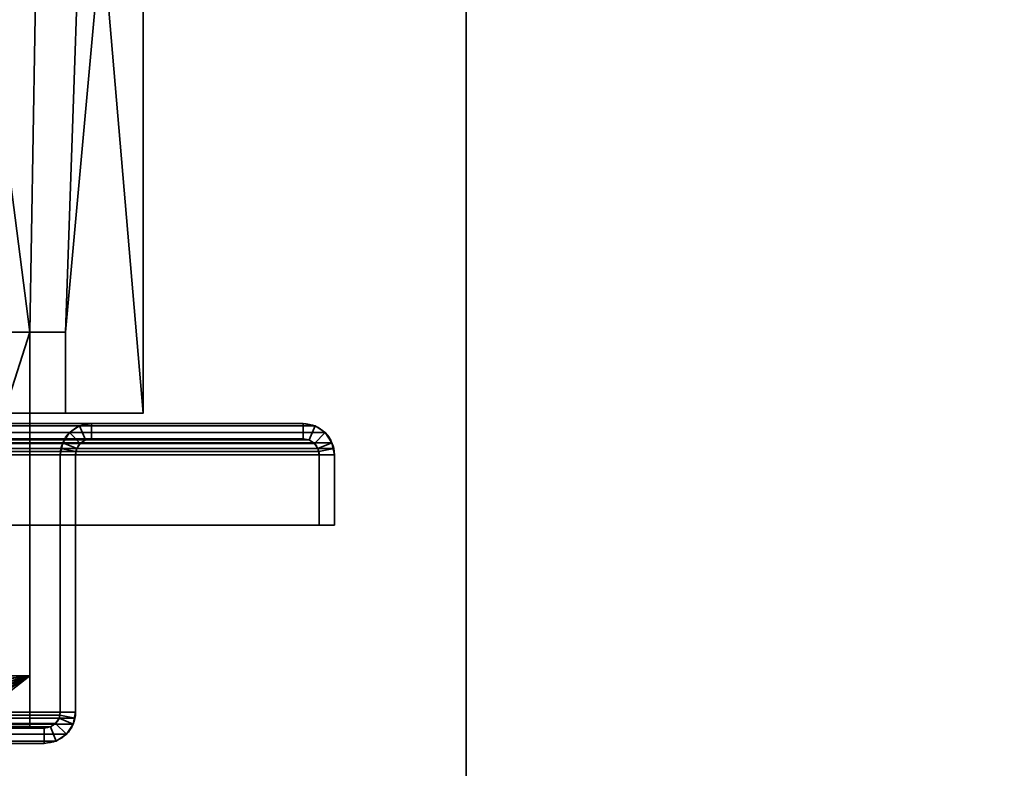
# Model space of a CAD drawing. Header units: millimetres. Extents: x -603 to 3703, y -115 to 193.
# Tile 362 of 656: x 409 to 506, y 46 to 120. Entities that reach past the tile are written whole.
import ezdxf

# ---------------------------------------------------------------- set-up
doc = ezdxf.new("R2010")
doc.units = ezdxf.units.MM
doc.layers.add('151', color=7, linetype='Continuous', true_color=0xffffff)

# ---------------------------------------------------------------- blocks, each defined once
blk = doc.blocks.new('UG_SURFACE_001')
at = {"layer": '151', "color": 252, "linetype": 'Continuous', "lineweight": 35}
for points in [[(603, -18, 2212.25), (603, 174.4, 2212.25), (-603, 174.4, 2212.25), (-603, -18, 2212.25)], [(-453, -18, 2062.25), (-453, 174.4, 2062.25), (453, 174.4, 2062.25), (453, -18, 2062.25)], [(453, -18, 2062.25), (453, 174.4, 2062.25), (453, 174.4, -8.75), (453, -18, -8.75)], [(453, -18, -8.75), (453, 174.4, -8.75), (603, 174.4, -8.75), (603, -18, -8.75)]]:
    blk.add_3dface(points, dxfattribs=at)
blk = doc.blocks.new('UG_SURFACE_009')
at = {"layer": '151', "color": 252, "linetype": 'Continuous', "lineweight": 35}
for points in [[(438.099, 79.766, 2047.349), (-438.099, 79.766, 2047.349), (-439.098, 79.098, 2048.348), (439.098, 79.098, 2048.348)], [(436.92, 80, 2046.17), (-436.92, 80, 2046.17), (-438.099, 79.766, 2047.349), (438.099, 79.766, 2047.349)], [(-416.08, 80, 2025.33), (-436.92, 80, 2046.17), (436.92, 80, 2046.17), (416.08, 80, 2025.33)], [(414.901, 79.766, 2024.151), (-414.901, 79.766, 2024.151), (-416.08, 80, 2025.33), (416.08, 80, 2025.33)], [(413.902, 79.098, 2023.152), (-413.902, 79.098, 2023.152), (-414.901, 79.766, 2024.151), (414.901, 79.766, 2024.151)], [(415.475, 78.38, 2024.725), (414.963, 78.037, 2024.213), (413.902, 79.098, 2023.152), (414.901, 79.766, 2024.151)], [(416.08, 78.5, 2025.33), (415.475, 78.38, 2024.725), (414.901, 79.766, 2024.151), (416.08, 80, 2025.33)], [(436.92, 78.5, 2046.17), (416.08, 78.5, 2025.33), (416.08, 80, 2025.33), (436.92, 80, 2046.17)], [(436.92, 80, 2046.17), (438.099, 79.766, 2047.349), (437.525, 78.38, 2046.775), (436.92, 78.5, 2046.17)], [(438.099, 79.766, 2047.349), (439.098, 79.098, 2048.348), (438.037, 78.037, 2047.287), (437.525, 78.38, 2046.775)], [(439.098, 79.098, 2048.348), (-439.098, 79.098, 2048.348), (-439.766, 78.099, 2049.016), (439.766, 78.099, 2049.016)], [(413.234, 78.099, 2022.485), (-413.234, 78.099, 2022.485), (-413.902, 79.098, 2023.152), (413.902, 79.098, 2023.152)], [(413.234, 78.099, 2022.485), (413.902, 79.098, 2023.152), (414.963, 78.037, 2024.213), (414.62, 77.525, 2023.87)], [(438.38, 77.525, 2047.63), (438.037, 78.037, 2047.287), (439.098, 79.098, 2048.348), (439.766, 78.099, 2049.016)], [(439.941, 77.521, 2049.191), (439.766, 78.099, 2049.016), (-439.766, 78.099, 2049.016), (-439.941, 77.521, 2049.191)], [(438.38, 77.525, 2047.63), (-438.38, 77.525, 2047.63), (-438.037, 78.037, 2047.287), (438.037, 78.037, 2047.287)], [(438.037, 78.037, 2047.287), (-438.037, 78.037, 2047.287), (-437.525, 78.38, 2046.775), (437.525, 78.38, 2046.775)], [(437.525, 78.38, 2046.775), (-437.525, 78.38, 2046.775), (-436.92, 78.5, 2046.17), (436.92, 78.5, 2046.17)], [(-416.08, 78.5, 2025.33), (416.08, 78.5, 2025.33), (436.92, 78.5, 2046.17), (-436.92, 78.5, 2046.17)], [(416.08, 78.5, 2025.33), (-416.08, 78.5, 2025.33), (-415.475, 78.38, 2024.725), (415.475, 78.38, 2024.725)], [(415.475, 78.38, 2024.725), (-415.475, 78.38, 2024.725), (-414.963, 78.037, 2024.213), (414.963, 78.037, 2024.213)], [(414.963, 78.037, 2024.213), (-414.963, 78.037, 2024.213), (-414.62, 77.525, 2023.87), (414.62, 77.525, 2023.87)], [(-413.059, 77.521, 2022.309), (-413.234, 78.099, 2022.485), (413.234, 78.099, 2022.485)], [(-413.059, 77.521, 2022.309), (413.234, 78.099, 2022.485), (413.059, 77.521, 2022.309)], [(413.059, 77.521, 2022.309), (413.234, 78.099, 2022.485), (414.62, 77.525, 2023.87), (414.53, 77.228, 2023.78)], [(438.47, 77.228, 2047.72), (438.38, 77.525, 2047.63), (439.766, 78.099, 2049.016), (439.941, 77.521, 2049.191)], [(-439.941, 77.521, 2049.191), (-440, 76.92, 2049.25), (440, 76.92, 2049.25)], [(-440, 76.92, 2049.25), (-440, 70, 2049.25), (440, 70, 2049.25), (440, 76.92, 2049.25)], [(-439.941, 77.521, 2049.191), (440, 76.92, 2049.25), (439.941, 77.521, 2049.191)], [(438.47, 77.228, 2047.72), (-438.5, 76.92, 2047.75), (-438.47, 77.228, 2047.72)], [(438.47, 77.228, 2047.72), (438.5, 76.92, 2047.75), (-438.5, 76.92, 2047.75)], [(-438.5, 76.92, 2047.75), (438.5, 76.92, 2047.75), (438.5, 70, 2047.75), (-438.5, 70, 2047.75)], [(-438.47, 77.228, 2047.72), (-438.38, 77.525, 2047.63), (438.38, 77.525, 2047.63), (438.47, 77.228, 2047.72)], [(414.53, 77.228, 2023.78), (-414.62, 77.525, 2023.87), (-414.53, 77.228, 2023.78)], [(414.53, 77.228, 2023.78), (414.62, 77.525, 2023.87), (-414.62, 77.525, 2023.87)], [(-414.53, 77.228, 2023.78), (414.5, 76.92, 2023.75), (414.53, 77.228, 2023.78)], [(-414.53, 77.228, 2023.78), (-414.5, 76.92, 2023.75), (414.5, 76.92, 2023.75)], [(-414.5, 51.58, 2023.75), (414.5, 51.58, 2023.75), (414.5, 76.92, 2023.75), (-414.5, 76.92, 2023.75)], [(413.059, 77.521, 2022.309), (-413, 76.92, 2022.25), (-413.059, 77.521, 2022.309)], [(413.059, 77.521, 2022.309), (413, 76.92, 2022.25), (-413, 76.92, 2022.25)], [(-413, 51.58, 2022.25), (-413, 76.92, 2022.25), (413, 76.92, 2022.25), (413, 51.58, 2022.25)], [(413, 76.92, 2022.25), (413.059, 77.521, 2022.309), (414.53, 77.228, 2023.78), (414.5, 76.92, 2023.75)], [(413, 51.58, 2022.25), (413, 76.92, 2022.25), (414.5, 76.92, 2023.75), (414.5, 51.58, 2023.75)], [(438.5, 76.92, 2047.75), (438.47, 77.228, 2047.72), (439.941, 77.521, 2049.191), (440, 76.92, 2049.25)], [(440, 76.92, 2049.25), (440, 70, 2049.25), (438.5, 70, 2047.75), (438.5, 76.92, 2047.75)], [(-438.5, 70, 2047.75), (438.5, 70, 2047.75), (440, 70, 2049.25), (-440, 70, 2049.25)], [(414.5, 51.58, 2023.75), (-414.5, 51.58, 2023.75), (-414.441, 50.979, 2023.691)], [(414.441, 50.979, 2023.691), (414.5, 51.58, 2023.75), (-414.441, 50.979, 2023.691)], [(-412.97, 51.272, 2022.22), (-413, 51.58, 2022.25), (413, 51.58, 2022.25)], [(-412.97, 51.272, 2022.22), (413, 51.58, 2022.25), (412.97, 51.272, 2022.22)], [(414.5, 51.58, 2023.75), (414.441, 50.979, 2023.691), (412.97, 51.272, 2022.22), (413, 51.58, 2022.25)], [(-414.441, 50.979, 2023.691), (-414.266, 50.401, 2023.515), (414.266, 50.401, 2023.515), (414.441, 50.979, 2023.691)], [(412.97, 51.272, 2022.22), (412.88, 50.975, 2022.13), (-412.88, 50.975, 2022.13), (-412.97, 51.272, 2022.22)], [(412.537, 50.463, 2021.787), (-412.537, 50.463, 2021.787), (-412.88, 50.975, 2022.13), (412.88, 50.975, 2022.13)], [(412.025, 50.12, 2021.275), (-412.025, 50.12, 2021.275), (-412.537, 50.463, 2021.787), (412.537, 50.463, 2021.787)], [(412.025, 50.12, 2021.275), (412.537, 50.463, 2021.787), (413.598, 49.402, 2022.848), (412.599, 48.734, 2021.849)], [(414.266, 50.401, 2023.515), (413.598, 49.402, 2022.848), (412.537, 50.463, 2021.787), (412.88, 50.975, 2022.13)], [(414.441, 50.979, 2023.691), (414.266, 50.401, 2023.515), (412.88, 50.975, 2022.13), (412.97, 51.272, 2022.22)], [(414.266, 50.401, 2023.515), (-414.266, 50.401, 2023.515), (-413.598, 49.402, 2022.848), (413.598, 49.402, 2022.848)], [(411.42, 50, 2020.67), (-411.42, 50, 2020.67), (-412.025, 50.12, 2021.275), (412.025, 50.12, 2021.275)], [(-401.08, 50, 2010.33), (-411.42, 50, 2020.67), (411.42, 50, 2020.67), (401.08, 50, 2010.33)], [(401.08, 50, 2010.33), (411.42, 50, 2020.67), (411.42, 48.5, 2020.67), (401.08, 48.5, 2010.33)], [(411.42, 50, 2020.67), (412.025, 50.12, 2021.275), (412.599, 48.734, 2021.849), (411.42, 48.5, 2020.67)], [(413.598, 49.402, 2022.848), (-413.598, 49.402, 2022.848), (-412.599, 48.734, 2021.849), (412.599, 48.734, 2021.849)], [(412.599, 48.734, 2021.849), (-412.599, 48.734, 2021.849), (-411.42, 48.5, 2020.67), (411.42, 48.5, 2020.67)], [(-401.08, 48.5, 2010.33), (401.08, 48.5, 2010.33), (411.42, 48.5, 2020.67), (-411.42, 48.5, 2020.67)]]:
    blk.add_3dface(points, dxfattribs=at)
blk = doc.blocks.new('UG_SURFACE_010')
at = {"layer": '151', "color": 252, "linetype": 'Continuous', "lineweight": 35}
for points in [[(414.901, 79.766, 2024.151), (414.901, 79.766, -8.75), (413.902, 79.098, -8.75), (413.902, 79.098, 2023.152)], [(413.902, 79.098, -8.75), (414.901, 79.766, -8.75), (415.475, 78.38, -8.75), (414.963, 78.037, -8.75)], [(414.901, 79.766, 2024.151), (413.902, 79.098, 2023.152), (414.963, 78.037, 2024.213), (415.475, 78.38, 2024.725)], [(416.08, 80, 2025.33), (416.08, 80, -8.75), (414.901, 79.766, -8.75), (414.901, 79.766, 2024.151)], [(416.08, 78.5, -8.75), (415.475, 78.38, -8.75), (414.901, 79.766, -8.75), (416.08, 80, -8.75)], [(416.08, 80, 2025.33), (414.901, 79.766, 2024.151), (415.475, 78.38, 2024.725), (416.08, 78.5, 2025.33)], [(416.08, 80, 2025.33), (436.92, 80, 2046.17), (436.92, 80, -8.75), (416.08, 80, -8.75)], [(416.08, 80, -8.75), (436.92, 80, -8.75), (436.92, 78.5, -8.75), (416.08, 78.5, -8.75)], [(436.92, 80, 2046.17), (416.08, 80, 2025.33), (416.08, 78.5, 2025.33), (436.92, 78.5, 2046.17)], [(438.099, 79.766, 2047.349), (438.099, 79.766, -8.75), (436.92, 80, -8.75), (436.92, 80, 2046.17)], [(436.92, 80, -8.75), (438.099, 79.766, -8.75), (437.525, 78.38, -8.75), (436.92, 78.5, -8.75)], [(436.92, 78.5, 2046.17), (437.525, 78.38, 2046.775), (438.099, 79.766, 2047.349), (436.92, 80, 2046.17)], [(438.037, 78.037, -8.75), (437.525, 78.38, -8.75), (438.099, 79.766, -8.75), (439.098, 79.098, -8.75)], [(437.525, 78.38, 2046.775), (438.037, 78.037, 2047.287), (439.098, 79.098, 2048.348), (438.099, 79.766, 2047.349)], [(439.098, 79.098, 2048.348), (439.098, 79.098, -8.75), (438.099, 79.766, -8.75), (438.099, 79.766, 2047.349)], [(413.902, 79.098, 2023.152), (413.902, 79.098, -8.75), (413.234, 78.099, -8.75), (413.234, 78.099, 2022.485)], [(413.234, 78.099, -8.75), (413.902, 79.098, -8.75), (414.963, 78.037, -8.75), (414.62, 77.525, -8.75)], [(414.62, 77.525, 2023.87), (414.963, 78.037, 2024.213), (413.902, 79.098, 2023.152), (413.234, 78.099, 2022.485)], [(438.38, 77.525, -8.75), (438.037, 78.037, -8.75), (439.098, 79.098, -8.75), (439.766, 78.099, -8.75)], [(439.766, 78.099, 2049.016), (439.098, 79.098, 2048.348), (438.037, 78.037, 2047.287), (438.38, 77.525, 2047.63)], [(439.766, 78.099, 2049.016), (439.766, 78.099, -8.75), (439.098, 79.098, -8.75), (439.098, 79.098, 2048.348)], [(413.234, 78.099, -8.75), (413, 76.92, -8.75), (413, 76.92, 2022.25)], [(413, 76.92, 2022.25), (413.059, 77.521, 2022.309), (413.234, 78.099, -8.75)], [(413, 76.92, -8.75), (413.234, 78.099, -8.75), (414.62, 77.525, -8.75), (414.5, 76.92, -8.75)], [(413.059, 77.521, 2022.309), (413.234, 78.099, 2022.485), (413.234, 78.099, -8.75)], [(414.53, 77.228, 2023.78), (414.62, 77.525, 2023.87), (413.234, 78.099, 2022.485), (413.059, 77.521, 2022.309)], [(414.62, 77.525, 2023.87), (414.62, 77.525, -8.75), (414.963, 78.037, -8.75), (414.963, 78.037, 2024.213)], [(414.963, 78.037, 2024.213), (414.963, 78.037, -8.75), (415.475, 78.38, -8.75), (415.475, 78.38, 2024.725)], [(415.475, 78.38, 2024.725), (415.475, 78.38, -8.75), (416.08, 78.5, -8.75), (416.08, 78.5, 2025.33)], [(416.08, 78.5, 2025.33), (416.08, 78.5, -8.75), (436.92, 78.5, -8.75), (436.92, 78.5, 2046.17)], [(436.92, 78.5, 2046.17), (436.92, 78.5, -8.75), (437.525, 78.38, -8.75), (437.525, 78.38, 2046.775)], [(437.525, 78.38, 2046.775), (437.525, 78.38, -8.75), (438.037, 78.037, -8.75), (438.037, 78.037, 2047.287)], [(438.037, 78.037, 2047.287), (438.037, 78.037, -8.75), (438.38, 77.525, -8.75), (438.38, 77.525, 2047.63)], [(438.5, 76.92, -8.75), (438.38, 77.525, -8.75), (439.766, 78.099, -8.75), (440, 76.92, -8.75)], [(439.941, 77.521, 2049.191), (439.766, 78.099, 2049.016), (438.38, 77.525, 2047.63), (438.47, 77.228, 2047.72)], [(440, 76.92, -8.75), (439.766, 78.099, -8.75), (439.766, 78.099, 2049.016)], [(439.766, 78.099, 2049.016), (439.941, 77.521, 2049.191), (440, 76.92, -8.75)], [(414.5, 76.92, 2023.75), (414.53, 77.228, 2023.78), (413.059, 77.521, 2022.309), (413, 76.92, 2022.25)], [(413, 51.58, 2022.25), (413, 76.92, 2022.25), (413, 76.92, -8.75), (413, 51.58, -8.75)], [(414.5, 76.92, -8.75), (414.5, 51.58, -8.75), (413, 51.58, -8.75), (413, 76.92, -8.75)], [(414.5, 51.58, 2023.75), (414.5, 76.92, 2023.75), (413, 76.92, 2022.25), (413, 51.58, 2022.25)], [(414.53, 77.228, 2023.78), (414.5, 76.92, -8.75), (414.62, 77.525, -8.75)], [(414.53, 77.228, 2023.78), (414.5, 76.92, 2023.75), (414.5, 76.92, -8.75)], [(414.5, 51.58, 2023.75), (414.5, 51.58, -8.75), (414.5, 76.92, -8.75), (414.5, 76.92, 2023.75)], [(414.62, 77.525, -8.75), (414.62, 77.525, 2023.87), (414.53, 77.228, 2023.78)], [(438.5, 76.92, -8.75), (438.47, 77.228, 2047.72), (438.38, 77.525, 2047.63)], [(438.38, 77.525, 2047.63), (438.38, 77.525, -8.75), (438.5, 76.92, -8.75)], [(440, 76.92, 2049.25), (439.941, 77.521, 2049.191), (438.47, 77.228, 2047.72), (438.5, 76.92, 2047.75)], [(438.5, 76.92, -8.75), (438.5, 76.92, 2047.75), (438.47, 77.228, 2047.72)], [(440, 76.92, -8.75), (440, 70, -8.75), (438.5, 70, -8.75), (438.5, 76.92, -8.75)], [(438.5, 76.92, 2047.75), (438.5, 70, 2047.75), (440, 70, 2049.25), (440, 76.92, 2049.25)], [(438.5, 76.92, 2047.75), (438.5, 76.92, -8.75), (438.5, 70, -8.75), (438.5, 70, 2047.75)], [(439.941, 77.521, 2049.191), (440, 76.92, 2049.25), (440, 76.92, -8.75)], [(440, 76.92, 2049.25), (440, 70, 2049.25), (440, 70, -8.75), (440, 76.92, -8.75)], [(438.5, 70, 2047.75), (438.5, 70, -8.75), (440, 70, -8.75), (440, 70, 2049.25)], [(413, 51.58, -8.75), (412.88, 50.975, -8.75), (412.88, 50.975, 2022.13)], [(412.88, 50.975, 2022.13), (412.97, 51.272, 2022.22), (413, 51.58, -8.75)], [(414.5, 51.58, -8.75), (414.266, 50.401, -8.75), (412.88, 50.975, -8.75), (413, 51.58, -8.75)], [(412.97, 51.272, 2022.22), (413, 51.58, 2022.25), (413, 51.58, -8.75)], [(413, 51.58, 2022.25), (412.97, 51.272, 2022.22), (414.441, 50.979, 2023.691), (414.5, 51.58, 2023.75)], [(414.5, 51.58, -8.75), (414.441, 50.979, 2023.691), (414.266, 50.401, 2023.515)], [(414.266, 50.401, 2023.515), (414.266, 50.401, -8.75), (414.5, 51.58, -8.75)], [(414.5, 51.58, -8.75), (414.5, 51.58, 2023.75), (414.441, 50.979, 2023.691)], [(412.537, 50.463, 2021.787), (412.537, 50.463, -8.75), (412.025, 50.12, -8.75), (412.025, 50.12, 2021.275)], [(412.025, 50.12, -8.75), (412.537, 50.463, -8.75), (413.598, 49.402, -8.75), (412.599, 48.734, -8.75)], [(412.599, 48.734, 2021.849), (413.598, 49.402, 2022.848), (412.537, 50.463, 2021.787), (412.025, 50.12, 2021.275)], [(412.88, 50.975, 2022.13), (412.88, 50.975, -8.75), (412.537, 50.463, -8.75), (412.537, 50.463, 2021.787)], [(414.266, 50.401, -8.75), (413.598, 49.402, -8.75), (412.537, 50.463, -8.75), (412.88, 50.975, -8.75)], [(412.88, 50.975, 2022.13), (412.537, 50.463, 2021.787), (413.598, 49.402, 2022.848), (414.266, 50.401, 2023.515)], [(412.97, 51.272, 2022.22), (412.88, 50.975, 2022.13), (414.266, 50.401, 2023.515), (414.441, 50.979, 2023.691)], [(401.08, 50, 2010.33), (411.42, 50, 2020.67), (411.42, 50, -8.75), (401.08, 50, -8.75)], [(401.08, 50, -8.75), (411.42, 50, -8.75), (411.42, 48.5, -8.75), (401.08, 48.5, -8.75)], [(401.08, 48.5, 2010.33), (411.42, 48.5, 2020.67), (411.42, 50, 2020.67), (401.08, 50, 2010.33)], [(412.025, 50.12, 2021.275), (412.025, 50.12, -8.75), (411.42, 50, -8.75), (411.42, 50, 2020.67)], [(411.42, 50, -8.75), (412.025, 50.12, -8.75), (412.599, 48.734, -8.75), (411.42, 48.5, -8.75)], [(411.42, 48.5, 2020.67), (412.599, 48.734, 2021.849), (412.025, 50.12, 2021.275), (411.42, 50, 2020.67)], [(413.598, 49.402, 2022.848), (413.598, 49.402, -8.75), (414.266, 50.401, -8.75), (414.266, 50.401, 2023.515)], [(401.08, 48.5, 2010.33), (401.08, 48.5, -8.75), (411.42, 48.5, -8.75), (411.42, 48.5, 2020.67)], [(411.42, 48.5, 2020.67), (411.42, 48.5, -8.75), (412.599, 48.734, -8.75), (412.599, 48.734, 2021.849)], [(412.599, 48.734, 2021.849), (412.599, 48.734, -8.75), (413.598, 49.402, -8.75), (413.598, 49.402, 2022.848)]]:
    blk.add_3dface(points, dxfattribs=at)
blk = doc.blocks.new('UG_SURFACE_020')
at = {"layer": '151', "color": 14, "linetype": 'Continuous', "lineweight": 35}
for points in [[(410, 50.15, 2019.25), (410, 55.15, 2019.25), (-410, 55.15, 2019.25), (-410, 50.15, 2019.25)], [(410, 55.15, 2019.25), (399.15, 55.15, 2008.4), (-399.15, 55.15, 2008.4), (-410, 55.15, 2019.25)], [(399.396, 53.605, 2008.646), (399.15, 55.15, 2008.4), (410, 55.15, 2019.25)], [(400.113, 52.219, 2009.363), (399.397, 53.597, 2008.647), (399.396, 53.605, 2008.646), (410, 55.15, 2019.25)], [(410, 55.15, 2019.25), (401.251, 51.197, 2010.501), (400.147, 52.155, 2009.397), (400.113, 52.219, 2009.363)], [(402.623, 50.54, 2011.873), (401.752, 50.762, 2011.002), (401.251, 51.197, 2010.501), (410, 55.15, 2019.25)], [(410, 55.15, 2019.25), (410, 50.15, 2019.25), (404.15, 50.15, 2013.4), (402.623, 50.54, 2011.873)], [(404.15, 50.15, 2013.4), (410, 50.15, 2019.25), (-410, 50.15, 2019.25), (-404.15, 50.15, 2013.4)]]:
    blk.add_3dface(points, dxfattribs=at)
blk = doc.blocks.new('UG_SURFACE_021')
at = {"layer": '151', "color": 7, "linetype": 'Continuous', "lineweight": 35}
for points in [[(-410, 50.15, 2019.25), (-410, 50, 2019.25), (410, 50, 2019.25), (410, 50.15, 2019.25)], [(410, 50.15, 2019.25), (404.15, 50.15, 2013.4), (-404.15, 50.15, 2013.4), (-410, 50.15, 2019.25)], [(410, 50, 2019.25), (-410, 50, 2019.25), (-404.15, 50, 2013.4), (404.15, 50, 2013.4)], [(404.15, 50.15, 2013.4), (410, 50.15, 2019.25), (410, 50, 2019.25), (404.15, 50, 2013.4)]]:
    blk.add_3dface(points, dxfattribs=at)
blk = doc.blocks.new('UG_SURFACE_022')
at = {"layer": '151', "color": 41, "linetype": 'Continuous', "lineweight": 35}
for points in [[(421.15, 81, 2030.4), (421.15, 173.15, 2030.4), (-421.15, 173.15, 2030.4), (-421.15, 81, 2030.4)], [(410, 89, 2019.25), (399.15, 173.15, 2008.4), (411, 173.15, 2020.25), (411, 147.3, 2020.25)], [(410, 89, 2019.25), (410, 55.15, 2019.25), (399.15, 55.15, 2008.4), (399.15, 173.15, 2008.4)], [(415.5, 147.3, 2024.75), (415.5, 173.15, 2024.75), (421.15, 173.15, 2030.4), (421.15, 81, 2030.4)], [(411, 147.3, 2020.25), (415.5, 147.3, 2024.75), (413.5, 89, 2022.75), (410, 89, 2019.25)], [(415.5, 147.3, 2024.75), (421.15, 81, 2030.4), (413.5, 81, 2022.75), (413.5, 89, 2022.75)], [(-413.5, 81, 2022.75), (-413.5, 89, 2022.75), (413.5, 89, 2022.75), (413.5, 81, 2022.75)], [(413.5, 89, 2022.75), (-413.5, 89, 2022.75), (-410, 89, 2019.25), (410, 89, 2019.25)], [(410, 55.15, 2019.25), (410, 89, 2019.25), (-410, 89, 2019.25), (-410, 55.15, 2019.25)], [(421.15, 81, 2030.4), (-421.15, 81, 2030.4), (-413.5, 81, 2022.75), (413.5, 81, 2022.75)], [(399.15, 55.15, 2008.4), (410, 55.15, 2019.25), (-410, 55.15, 2019.25), (-399.15, 55.15, 2008.4)]]:
    blk.add_3dface(points, dxfattribs=at)
blk = doc.blocks.new('UG_SURFACE_027')
at = {"layer": '151', "color": 14, "linetype": 'Continuous', "lineweight": 35}
for points in [[(399.323, 53.846, 2008.573), (399.15, 55.15, -5.75), (399.406, 53.861, -5.75)], [(399.323, 53.846, 2008.573), (399.15, 55.15, 2008.4), (399.15, 55.15, -5.75)], [(410, 55.15, 2019.25), (410, 55.15, -5.75), (399.15, 55.15, -5.75), (399.15, 55.15, 2008.4)], [(399.406, 53.861, -5.75), (399.15, 55.15, -5.75), (410, 55.15, -5.75)], [(410, 55.15, 2019.25), (399.15, 55.15, 2008.4), (399.323, 53.846, 2008.573), (399.324, 53.845, 2008.574)], [(410, 55.15, 2019.25), (399.324, 53.845, 2008.574), (399.939, 52.49, 2009.189)], [(400.003, 52.529, -5.75), (399.531, 53.237, -5.75), (399.406, 53.861, -5.75), (410, 55.15, -5.75)], [(410, 55.15, 2019.25), (399.939, 52.49, 2009.189), (399.993, 52.372, 2009.243), (400.971, 51.464, 2010.221)], [(400.949, 51.391, -5.75), (400.614, 51.614, -5.75), (400.003, 52.529, -5.75), (410, 55.15, -5.75)], [(410, 55.15, -5.75), (402.204, 50.552, -5.75), (400.949, 51.391, -5.75)], [(400.971, 51.464, 2010.221), (401.689, 50.797, 2010.939), (402.215, 50.659, 2011.465), (410, 55.15, 2019.25)], [(403.7, 50.24, -5.75), (402.237, 50.531, -5.75), (402.204, 50.552, -5.75), (410, 55.15, -5.75)], [(402.215, 50.659, 2011.465), (403.699, 50.269, 2012.949), (410, 55.15, 2019.25)], [(403.699, 50.269, 2012.949), (404.15, 50.15, 2013.4), (410, 50.15, 2019.25), (410, 55.15, 2019.25)], [(410, 55.15, -5.75), (410, 50.15, -5.75), (404.15, 50.15, -5.75), (403.7, 50.24, -5.75)], [(410, 50.15, -5.75), (410, 55.15, -5.75), (410, 55.15, 2019.25), (410, 50.15, 2019.25)], [(399.406, 53.861, -5.75), (399.324, 53.845, 2008.574), (399.323, 53.846, 2008.573)], [(399.324, 53.845, 2008.574), (399.406, 53.861, -5.75), (399.531, 53.237, -5.75)], [(399.531, 53.237, -5.75), (399.939, 52.49, 2009.189), (399.324, 53.845, 2008.574)], [(399.531, 53.237, -5.75), (400.003, 52.529, -5.75), (399.939, 52.49, 2009.189)], [(399.993, 52.372, 2009.243), (399.939, 52.49, 2009.189), (400.003, 52.529, -5.75)], [(399.993, 52.372, 2009.243), (400.003, 52.529, -5.75), (400.614, 51.614, -5.75)], [(400.614, 51.614, -5.75), (400.971, 51.464, 2010.221), (399.993, 52.372, 2009.243)], [(400.614, 51.614, -5.75), (400.949, 51.391, -5.75), (400.971, 51.464, 2010.221)], [(401.689, 50.797, 2010.939), (400.971, 51.464, 2010.221), (400.949, 51.391, -5.75)], [(401.689, 50.797, 2010.939), (400.949, 51.391, -5.75), (402.204, 50.552, -5.75)], [(402.204, 50.552, -5.75), (402.215, 50.659, 2011.465), (401.689, 50.797, 2010.939)], [(402.215, 50.659, 2011.465), (402.204, 50.552, -5.75), (402.237, 50.531, -5.75)], [(403.7, 50.24, -5.75), (403.699, 50.269, 2012.949), (402.215, 50.659, 2011.465)], [(402.215, 50.659, 2011.465), (402.237, 50.531, -5.75), (403.7, 50.24, -5.75)], [(404.15, 50.15, -5.75), (404.15, 50.15, 2013.4), (403.699, 50.269, 2012.949)], [(403.699, 50.269, 2012.949), (403.7, 50.24, -5.75), (404.15, 50.15, -5.75)], [(404.15, 50.15, 2013.4), (404.15, 50.15, -5.75), (410, 50.15, -5.75), (410, 50.15, 2019.25)]]:
    blk.add_3dface(points, dxfattribs=at)
blk = doc.blocks.new('UG_SURFACE_028')
at = {"layer": '151', "color": 7, "linetype": 'Continuous', "lineweight": 35}
for points in [[(410, 50.15, 2019.25), (410, 50.15, -5.75), (404.15, 50.15, -5.75), (404.15, 50.15, 2013.4)], [(410, 50.15, -5.75), (410, 50, -5.75), (404.15, 50, -5.75), (404.15, 50.15, -5.75)], [(404.15, 50, 2013.4), (410, 50, 2019.25), (410, 50.15, 2019.25), (404.15, 50.15, 2013.4)], [(410, 50, 2019.25), (404.15, 50, 2013.4), (404.15, 50, -5.75), (410, 50, -5.75)], [(410, 50.15, 2019.25), (410, 50, 2019.25), (410, 50, -5.75), (410, 50.15, -5.75)]]:
    blk.add_3dface(points, dxfattribs=at)
blk = doc.blocks.new('UG_SURFACE_031')
at = {"layer": '151', "color": 41, "linetype": 'Continuous', "lineweight": 35}
for points in [[(399.15, 55.15, -5.75), (399.15, 173.15, -5.75), (411, 173.15, -5.75), (411, 147.3, -5.75)], [(399.15, 173.15, 2008.4), (399.15, 55.15, 2008.4), (410, 55.15, 2019.25), (410, 89, 2019.25)], [(411, 147.3, 2020.25), (411, 173.15, 2020.25), (399.15, 173.15, 2008.4), (410, 89, 2019.25)], [(421.15, 173.15, -5.75), (413.5, 89, -5.75), (415.5, 147.3, -5.75)], [(421.15, 173.15, -5.75), (421.15, 81, -5.75), (413.5, 81, -5.75), (413.5, 89, -5.75)], [(421.15, 81, 2030.4), (421.15, 173.15, 2030.4), (415.5, 173.15, 2024.75), (415.5, 147.3, 2024.75)], [(421.15, 81, -5.75), (421.15, 173.15, -5.75), (421.15, 173.15, 2030.4), (421.15, 81, 2030.4)], [(399.15, 55.15, -5.75), (411, 147.3, -5.75), (410, 89, -5.75)], [(411, 147.3, -5.75), (415.5, 147.3, -5.75), (413.5, 89, -5.75), (410, 89, -5.75)], [(410, 89, 2019.25), (413.5, 89, 2022.75), (415.5, 147.3, 2024.75), (411, 147.3, 2020.25)], [(413.5, 89, 2022.75), (413.5, 81, 2022.75), (421.15, 81, 2030.4), (415.5, 147.3, 2024.75)], [(410, 89, -5.75), (410, 55.15, -5.75), (399.15, 55.15, -5.75)], [(413.5, 89, 2022.75), (410, 89, 2019.25), (410, 89, -5.75), (413.5, 89, -5.75)], [(410, 55.15, -5.75), (410, 89, -5.75), (410, 89, 2019.25), (410, 55.15, 2019.25)], [(413.5, 81, 2022.75), (413.5, 89, 2022.75), (413.5, 89, -5.75), (413.5, 81, -5.75)], [(421.15, 81, 2030.4), (413.5, 81, 2022.75), (413.5, 81, -5.75), (421.15, 81, -5.75)], [(399.15, 55.15, 2008.4), (399.15, 55.15, -5.75), (410, 55.15, -5.75), (410, 55.15, 2019.25)]]:
    blk.add_3dface(points, dxfattribs=at)

msp = doc.modelspace()

# ---------------------------------------------------------------- linework, layer by layer
at = {"layer": '151', "linetype": 'Continuous', "lineweight": -3}
for p, q in [((453, 174.4, 2062.25), (453, -18, 2062.25)), ((453, 174.4, -8.75), (453, -18, -8.75)), ((421.15, 81, 2030.4), (421.15, 173.15, 2030.4)), ((421.15, 81, -5.75), (421.15, 173.15, -5.75)), ((421.15, 81, 2030.4), (421.15, 173.15, 2030.4)), ((-413.5, 89, 2022.75), (413.5, 89, 2022.75)), ((-410, 89, 2019.25), (410, 89, 2019.25)), ((410, 89, 2019.25), (410, 89, -5.75)), ((410, 89, 2019.25), (413.5, 89, 2022.75)), ((410, 89, -5.75), (410, 55.15, -5.75)), ((410, 55.15, 2019.25), (410, 89, 2019.25)), ((413.5, 89, -5.75), (410, 89, -5.75)), ((413.5, 89, 2022.75), (410, 89, 2019.25)), ((410, 55.15, 2019.25), (410, 89, 2019.25)), ((413.5, 81, 2022.75), (413.5, 89, 2022.75)), ((413.5, 89, 2022.75), (413.5, 81, 2022.75)), ((413.5, 89, 2022.75), (413.5, 89, -5.75)), ((413.5, 81, -5.75), (413.5, 89, -5.75)), ((421.15, 81, 2030.4), (-421.15, 81, 2030.4)), ((-413.5, 81, 2022.75), (413.5, 81, 2022.75)), ((421.15, 81, 2030.4), (413.5, 81, 2022.75)), ((421.15, 81, -5.75), (413.5, 81, -5.75)), ((413.5, 81, 2022.75), (413.5, 81, -5.75)), ((413.5, 81, 2022.75), (421.15, 81, 2030.4)), ((421.15, 81, -5.75), (421.15, 81, 2030.4)), ((436.92, 80, 2046.17), (-436.92, 80, 2046.17)), ((416.08, 80, 2025.33), (-416.08, 80, 2025.33)), ((416.08, 80, -8.75), (436.92, 80, -8.75)), ((416.08, 80, 2025.33), (436.92, 80, 2046.17)), ((416.08, 80, -8.75), (416.08, 80, 2025.33)), ((416.08, 80, 2025.33), (436.92, 80, 2046.17)), ((436.92, 80, -8.75), (436.92, 80, 2046.17)), ((436.92, 78.5, 2046.17), (-436.92, 78.5, 2046.17)), ((416.08, 78.5, 2025.33), (-416.08, 78.5, 2025.33)), ((416.08, 78.5, -8.75), (416.08, 78.5, 2025.33)), ((416.08, 78.5, 2025.33), (436.92, 78.5, 2046.17)), ((416.08, 78.5, 2025.33), (436.92, 78.5, 2046.17)), ((416.08, 78.5, -8.75), (436.92, 78.5, -8.75)), ((436.92, 78.5, -8.75), (436.92, 78.5, 2046.17)), ((440, 76.92, 2049.25), (-440, 76.92, 2049.25)), ((438.5, 76.92, 2047.75), (-438.5, 76.92, 2047.75)), ((414.5, 76.92, 2023.75), (-414.5, 76.92, 2023.75)), ((413, 76.92, 2022.25), (-413, 76.92, 2022.25)), ((413, 51.58, -8.75), (413, 76.92, -8.75)), ((413, 51.58, 2022.25), (413, 76.92, 2022.25)), ((413, 76.92, -8.75), (413, 76.92, 2022.25)), ((413, 51.58, 2022.25), (413, 76.92, 2022.25)), ((414.5, 51.58, 2023.75), (414.5, 76.92, 2023.75)), ((414.5, 76.92, -8.75), (414.5, 76.92, 2023.75)), ((414.5, 51.58, 2023.75), (414.5, 76.92, 2023.75)), ((414.5, 51.58, -8.75), (414.5, 76.92, -8.75)), ((438.5, 76.92, 2047.75), (438.5, 70, 2047.75)), ((438.5, 76.92, -8.75), (438.5, 70, -8.75)), ((438.5, 76.92, 2047.75), (438.5, 70, 2047.75)), ((438.5, 76.92, -8.75), (438.5, 76.92, 2047.75)), ((440, 76.92, 2049.25), (440, 70, 2049.25)), ((440, 76.92, 2049.25), (440, 70, 2049.25)), ((440, 76.92, -8.75), (440, 70, -8.75)), ((440, 76.92, -8.75), (440, 76.92, 2049.25)), ((440, 70, 2049.25), (-440, 70, 2049.25)), ((438.5, 70, 2047.75), (-438.5, 70, 2047.75)), ((438.5, 70, -8.75), (440, 70, -8.75)), ((438.5, 70, 2047.75), (440, 70, 2049.25)), ((438.5, 70, 2047.75), (440, 70, 2049.25)), ((438.5, 70, -8.75), (438.5, 70, 2047.75)), ((440, 70, -8.75), (440, 70, 2049.25)), ((-410, 55.15, 2019.25), (410, 55.15, 2019.25)), ((410, 55.15, 2019.25), (-410, 55.15, 2019.25)), ((410, 55.15, 2019.25), (399.15, 55.15, 2008.4)), ((410, 55.15, -5.75), (399.15, 55.15, -5.75)), ((399.15, 55.15, -5.75), (410, 55.15, -5.75)), ((410, 55.15, 2019.25), (399.15, 55.15, 2008.4)), ((399.15, 55.15, 2008.4), (410, 55.15, 2019.25)), ((399.15, 55.15, 2008.4), (410, 55.15, 2019.25)), ((410, 50.15, 2019.25), (410, 55.15, 2019.25)), ((410, 55.15, 2019.25), (410, 55.15, -5.75)), ((410, 50.15, 2019.25), (410, 55.15, 2019.25)), ((410, 55.15, -5.75), (410, 50.15, -5.75)), ((410, 55.15, -5.75), (410, 55.15, 2019.25)), ((414.5, 51.58, 2023.75), (-414.5, 51.58, 2023.75)), ((413, 51.58, 2022.25), (-413, 51.58, 2022.25)), ((413, 51.58, -8.75), (413, 51.58, 2022.25)), ((414.5, 51.58, -8.75), (414.5, 51.58, 2023.75)), ((411.42, 50, 2020.67), (-411.42, 50, 2020.67)), ((-410, 50.15, 2019.25), (410, 50.15, 2019.25)), ((410, 50.15, 2019.25), (-410, 50.15, 2019.25)), ((410, 50, 2019.25), (-410, 50, 2019.25)), ((401.08, 50, 2010.33), (411.42, 50, 2020.67)), ((401.08, 50, 2010.33), (411.42, 50, 2020.67)), ((401.08, 50, -8.75), (411.42, 50, -8.75)), ((404.15, 50.15, -5.75), (410, 50.15, -5.75)), ((410, 50.15, 2019.25), (404.15, 50.15, 2013.4)), ((404.15, 50.15, 2013.4), (410, 50.15, 2019.25)), ((410, 50.15, 2019.25), (404.15, 50.15, 2013.4)), ((410, 50.15, -5.75), (404.15, 50.15, -5.75)), ((404.15, 50.15, 2013.4), (410, 50.15, 2019.25)), ((404.15, 50, 2013.4), (410, 50, 2019.25)), ((410, 50, 2019.25), (404.15, 50, 2013.4)), ((410, 50, -5.75), (404.15, 50, -5.75)), ((410, 50.15, -5.75), (410, 50, -5.75)), ((410, 50, 2019.25), (410, 50.15, 2019.25)), ((410, 50, 2019.25), (410, 50.15, 2019.25)), ((410, 50.15, -5.75), (410, 50.15, 2019.25)), ((410, 50.15, 2019.25), (410, 50.15, -5.75)), ((410, 50, -5.75), (410, 50, 2019.25)), ((411.42, 50, -8.75), (411.42, 50, 2020.67)), ((411.42, 48.5, 2020.67), (-411.42, 48.5, 2020.67)), ((401.08, 48.5, 2010.33), (411.42, 48.5, 2020.67)), ((401.08, 48.5, 2010.33), (411.42, 48.5, 2020.67)), ((401.08, 48.5, -8.75), (411.42, 48.5, -8.75)), ((411.42, 48.5, -8.75), (411.42, 48.5, 2020.67))]:
    msp.add_line(p, q, dxfattribs=at)
at = {"layer": '151', "linetype": 'Continuous', "lineweight": -3, "extrusion": (0, 0, -1)}
for centre, radius, start, end in [((-416.08, 76.92, 8.75), 3.08, 0, 90), ((-436.92, 76.92, 8.75), 3.08, 90, 180), ((-416.08, 76.92, 8.75), 1.58, 0, 90), ((-436.92, 76.92, 8.75), 1.58, 90, 180), ((-411.42, 51.58, 8.75), 1.58, 180, 270), ((-411.42, 51.58, 8.75), 3.08, 180, 270)]:
    msp.add_arc(centre, radius, start, end, dxfattribs=at)
at = {"layer": '151', "linetype": 'Continuous', "lineweight": -3, "extrusion": (0.707107, 6.12323e-17, -0.707107)}
for centre, major_axis, start_param, end_param in [((416.08, 76.92, 2025.33), (-3.08, 0, -3.08), 0, 1.570796), ((416.08, 76.92, 2025.33), (3.08, 0, 3.08), 3.141593, 4.712389), ((436.92, 76.92, 2046.17), (-3.08, 0, -3.08), 1.570796, 3.141593), ((436.92, 76.92, 2046.17), (3.08, 0, 3.08), 4.712389, 6.283185), ((416.08, 76.92, 2025.33), (-1.58, 0, -1.58), 0, 1.570796), ((416.08, 76.92, 2025.33), (1.58, 0, 1.58), 3.141593, 4.712389), ((436.92, 76.92, 2046.17), (-1.58, 0, -1.58), 1.570796, 3.141593), ((436.92, 76.92, 2046.17), (1.58, 0, 1.58), 4.712389, 6.283185), ((411.42, 51.58, 2020.67), (3.08, 0, 3.08), 0, 1.570796), ((411.42, 51.58, 2020.67), (-3.08, 0, -3.08), 3.141593, 4.712389), ((411.42, 51.58, 2020.67), (1.58, 0, 1.58), 0, 1.570796), ((411.42, 51.58, 2020.67), (-1.58, 0, -1.58), 3.141593, 4.712389)]:
    msp.add_ellipse(centre, major_axis=major_axis, ratio=0.707107, start_param=start_param, end_param=end_param, dxfattribs=at)

# ---------------------------------------------------------------- block references
at = {"layer": '151', "linetype": 'Continuous', "lineweight": -3}
for name in ['UG_SURFACE_021', 'UG_SURFACE_028', 'UG_SURFACE_001', 'UG_SURFACE_022', 'UG_SURFACE_031', 'UG_SURFACE_009', 'UG_SURFACE_010', 'UG_SURFACE_020', 'UG_SURFACE_027']:
    msp.add_blockref(name, (0, 0), dxfattribs=at)

doc.saveas('drawing.dxf')
